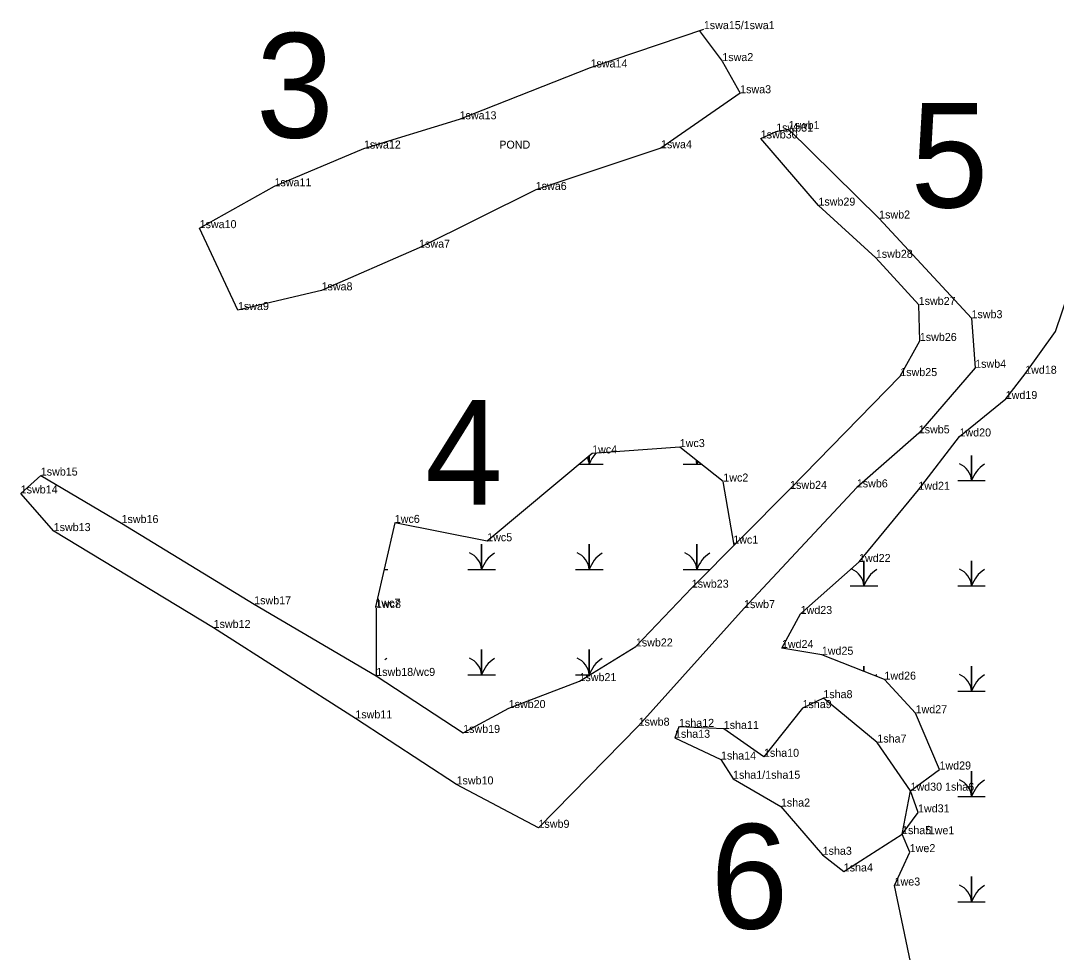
# Model space of a CAD drawing. Extents: x 2072529 to 2268796, y 436423 to 470397.
# Drawn here: x 2075517 to 2076164, y 466904 to 467486 of the extents above; entities that cross this region are included whole.
import ezdxf

# ---------------------------------------------------------------- set-up
doc = ezdxf.new("R2010")
doc.units = 0
for name, color, linetype in [('Default', 7, 'Continuous'), ('Exist Environmental Wetland Boundary', 7, 'Continuous'), ('Exist Environmental Wetland Boundary Cogo Comment', 7, 'Continuous'), ('Exist Environmental Wetland Boundary Cogo Point CELL', 7, 'Continuous'), ('Exist Hydro Jurisdictional Stream or Body of Water NEU Mitigable', 7, 'Continuous'), ('Exist Hydro Jurisdictional Stream or Body of Water NEU Mitigable Cogo Comment', 7, 'Continuous'), ('Exist Hydro Swamp or Marsh', 7, 'Continuous')]:
    doc.layers.add(name, color=color, linetype=linetype)

msp = doc.modelspace()

# ---------------------------------------------------------------- linework, layer by layer
at = {"layer": 'Exist Environmental Wetland Boundary'}
for points in [[(2076077.38, 466875.89), (2076062.92, 466945.41), (2076072.38, 466966.27), (2076067.59, 466977.5), (2076077.56, 466991.11), (2076072.88, 467004.65), (2076090.97, 467017.9), (2076076.04, 467053.05), (2076056.58, 467074.03), (2076017.46, 467089.59), (2075992.51, 467093.79), (2076004.21, 467115.06), (2076040.7, 467147.55), (2076077.8, 467192.67), (2076103.48, 467225.98), (2076132.37, 467249.38), (2076144.51, 467265.15), (2076163.46, 467291.5), (2076171.77, 467316.2)], [(2075962.67, 467158.09), (2075955.92, 467197.81), (2075928.72, 467219.35), (2075873.98, 467215.36), (2075808.39, 467160.51), (2075750.66, 467171.96), (2075738.55, 467119.55), (2075738.95, 467118.77), (2075739.09, 467076.38)]]:
    msp.add_lwpolyline(points, dxfattribs=at)
at = {"layer": 'Exist Environmental Wetland Boundary Cogo Point CELL'}
for p, q in [((2075940.84, 467479.63), (2075940.84, 467479.63)), ((2075955.3, 467460.49), (2075955.3, 467460.49)), ((2075872.96, 467456.52), (2075872.96, 467456.52)), ((2075966.43, 467440.41), (2075966.43, 467440.41)), ((2075791.16, 467424.12), (2075791.16, 467424.12)), ((2075988.96, 467416.48), (2075988.96, 467416.48)), ((2075996.67, 467418), (2075996.67, 467418)), ((2075731.38, 467405.86), (2075731.38, 467405.86)), ((2075916.96, 467406.06), (2075916.96, 467406.06)), ((2075979.3, 467412.16), (2075979.3, 467412.16)), ((2075675.51, 467382.29), (2075675.51, 467382.29)), ((2075838.72, 467379.99), (2075838.72, 467379.99)), ((2076015.34, 467370.21), (2076015.34, 467370.21)), ((2076053.26, 467362.14), (2076053.26, 467362.14)), ((2075628.73, 467356.12), (2075628.73, 467356.12)), ((2075765.83, 467343.91), (2075765.83, 467343.91)), ((2076051.22, 467337.58), (2076051.22, 467337.58)), ((2075704.91, 467317.24), (2075704.91, 467317.24)), ((2075652.7, 467304.94), (2075652.7, 467304.94)), ((2076077.99, 467308.14), (2076077.99, 467308.14)), ((2076110.97, 467299.87), (2076110.97, 467299.87)), ((2076163.46, 467291.5), (2076163.46, 467291.5)), ((2076078.69, 467285.64), (2076078.69, 467285.64)), ((2076066.47, 467263.7), (2076066.47, 467263.7)), ((2076113.26, 467268.89), (2076113.26, 467268.89)), ((2076144.51, 467265.15), (2076144.51, 467265.15)), ((2076132.37, 467249.38), (2076132.37, 467249.38)), ((2076078.01, 467227.93), (2076078.01, 467227.93)), ((2076103.48, 467225.98), (2076103.48, 467225.98)), ((2075928.72, 467219.35), (2075928.72, 467219.35)), ((2075873.98, 467215.36), (2075873.98, 467215.36)), ((2075529.5, 467201.53), (2075529.5, 467201.53)), ((2075955.92, 467197.81), (2075955.92, 467197.81)), ((2075997.64, 467193.23), (2075997.64, 467193.23)), ((2076039.32, 467194.15), (2076039.32, 467194.15)), ((2076077.8, 467192.67), (2076077.8, 467192.67)), ((2075516.96, 467190.37), (2075516.96, 467190.37)), ((2075537.57, 467166.85), (2075537.57, 467166.85)), ((2075579.96, 467171.88), (2075579.96, 467171.88)), ((2075750.66, 467171.96), (2075750.66, 467171.96)), ((2075808.39, 467160.51), (2075808.39, 467160.51)), ((2075962.51, 467159.01), (2075962.51, 467159.01)), ((2076040.7, 467147.55), (2076040.7, 467147.55)), ((2075936.2, 467131.49), (2075936.2, 467131.49)), ((2075662.83, 467121.1), (2075662.83, 467121.1)), ((2075738.55, 467119.55), (2075738.55, 467119.55)), ((2075738.95, 467118.77), (2075738.95, 467118.77)), ((2075968.87, 467118.73), (2075968.87, 467118.73)), ((2076004.21, 467115.06), (2076004.21, 467115.06)), ((2075637.5, 467106.33), (2075637.5, 467106.33)), ((2075901.28, 467094.78), (2075901.28, 467094.78)), ((2075992.51, 467093.79), (2075992.51, 467093.79)), ((2076017.46, 467089.59), (2076017.46, 467089.59)), ((2075739.09, 467076.38), (2075739.09, 467076.38)), ((2075739.09, 467076.38), (2075739.09, 467076.38)), ((2075866.06, 467073.12), (2075866.06, 467073.12)), ((2076056.58, 467074.03), (2076056.58, 467074.03)), ((2076018.41, 467062.48), (2076018.41, 467062.48)), ((2075821.82, 467056.29), (2075821.82, 467056.29)), ((2076005.39, 467056.26), (2076005.39, 467056.26)), ((2076076.04, 467053.05), (2076076.04, 467053.05)), ((2075726.03, 467049.84), (2075726.03, 467049.84)), ((2075903, 467045.26), (2075903, 467045.26)), ((2075928.23, 467044.54), (2075928.23, 467044.54)), ((2075793.39, 467040.79), (2075793.39, 467040.79)), ((2075925.72, 467037.71), (2075925.72, 467037.71)), ((2075956.19, 467043.22), (2075956.19, 467043.22)), ((2076052.14, 467034.76), (2076052.14, 467034.76)), ((2075954.45, 467024.12), (2075954.45, 467024.12)), ((2075981.3, 467025.83), (2075981.3, 467025.83)), ((2076090.97, 467017.9), (2076090.97, 467017.9)), ((2075962, 467012.12), (2075962, 467012.12)), ((2075789.27, 467008.59), (2075789.27, 467008.59)), ((2075789.27, 467008.59), (2075789.27, 467008.59)), ((2076072.65, 467004.96), (2076072.65, 467004.96)), ((2076072.88, 467004.65), (2076072.88, 467004.65)), ((2075991.89, 466994.75), (2075991.89, 466994.75)), ((2076077.56, 466991.11), (2076077.56, 466991.11)), ((2075840.46, 466981.47), (2075840.46, 466981.47)), ((2076067.59, 466977.5), (2076067.59, 466977.5)), ((2076067.75, 466977.44), (2076067.75, 466977.44)), ((2076072.38, 466966.27), (2076072.38, 466966.27)), ((2076017.97, 466964.61), (2076017.97, 466964.61)), ((2076031.15, 466954.21), (2076031.15, 466954.21)), ((2076062.92, 466945.41), (2076062.92, 466945.41))]:
    msp.add_line(p, q, dxfattribs=at)
at = {"layer": 'Exist Hydro Jurisdictional Stream or Body of Water NEU Mitigable'}
for points in [[(2075704.91, 467317.24), (2075652.7, 467304.94), (2075628.73, 467356.12), (2075675.51, 467382.29), (2075731.38, 467405.86), (2075791.16, 467424.12), (2075872.96, 467456.52), (2075943.75, 467480.46)], [(2075940.84, 467479.63), (2075955.3, 467460.49), (2075966.43, 467440.41), (2075916.96, 467406.06), (2075838.72, 467379.99), (2075765.83, 467343.91), (2075704.91, 467317.24)], [(2075793.46, 467040.83), (2075821.82, 467056.29), (2075866.06, 467073.12), (2075901.28, 467094.78), (2075936.2, 467131.49), (2075997.64, 467193.23), (2076066.47, 467263.7), (2076078.69, 467285.64), (2076077.99, 467308.14), (2076051.22, 467337.58), (2076015.34, 467370.21), (2075979.3, 467412.16), (2075988.96, 467416.48), (2075996.67, 467418), (2076053.26, 467362.14), (2076110.97, 467299.87), (2076113.26, 467268.89), (2076078.01, 467227.93), (2076039.32, 467194.15), (2075968.87, 467118.73), (2075903, 467045.26), (2075840.46, 466981.47), (2075789.27, 467008.59), (2075789.28, 467008.62)], [(2075789.27, 467008.59), (2075726.03, 467049.84), (2075637.5, 467106.33), (2075537.57, 467166.85), (2075516.96, 467190.37), (2075529.5, 467201.53), (2075579.96, 467171.88), (2075662.83, 467121.1), (2075739.09, 467076.38), (2075793.39, 467040.79)]]:
    msp.add_lwpolyline(points, dxfattribs=at)
msp.add_lwpolyline([(2075962, 467012.12), (2075991.89, 466994.75), (2076017.97, 466964.61), (2076031.15, 466954.21), (2076067.59, 466977.5), (2076072.88, 467004.65), (2076052.14, 467034.76), (2076018.41, 467062.48), (2076005.39, 467056.26), (2075981.3, 467025.83), (2075956.19, 467043.22), (2075928.23, 467044.54), (2075925.72, 467037.71), (2075954.45, 467024.12)], close=True, dxfattribs=at)
at = {"layer": 'Exist Hydro Swamp or Marsh'}
for points in [[(2075865.89, 467208.6), (2075872.15, 467208.6), (2075872.15, 467213.84)], [(2075872.15, 467213.84), (2075872.15, 467208.6), (2075880.75, 467208.6)], [(2076102.41, 467198.37), (2076111.01, 467198.37), (2076111.01, 467214.16), (2076111.01, 467198.37), (2076119.61, 467198.37)], [(2075930.8, 467208.6), (2075939.4, 467208.6), (2075939.4, 467210.89)], [(2075939.4, 467210.89), (2075939.4, 467208.6), (2075942.3, 467208.6)], [(2075796.3, 467142.8), (2075804.9, 467142.8), (2075804.9, 467158.58), (2075804.9, 467142.8), (2075813.5, 467142.8)], [(2075863.55, 467142.8), (2075872.15, 467142.8), (2075872.15, 467158.58), (2075872.15, 467142.8), (2075880.75, 467142.8)], [(2075930.8, 467142.8), (2075939.4, 467142.8), (2075939.4, 467158.58), (2075939.4, 467142.8), (2075947.45, 467142.8)], [(2076035.16, 467132.57), (2076043.76, 467132.57), (2076043.76, 467148.36), (2076043.76, 467132.57), (2076052.36, 467132.57)], [(2076102.41, 467132.57), (2076111.01, 467132.57), (2076111.01, 467148.36), (2076111.01, 467132.57), (2076119.61, 467132.57)], [(2075743.93, 467142.8), (2075746.25, 467142.8)], [(2075796.3, 467077), (2075804.9, 467077), (2075804.9, 467092.78), (2075804.9, 467077), (2075813.5, 467077)], [(2075863.55, 467077), (2075872.15, 467077), (2075872.15, 467092.78), (2075872.15, 467077), (2075872.37, 467077)], [(2076043.76, 467079.13), (2076043.76, 467082.56), (2076043.76, 467079.13)], [(2076102.41, 467066.77), (2076111.01, 467066.77), (2076111.01, 467082.56), (2076111.01, 467066.77), (2076119.61, 467066.77)], [(2076102.41, 467000.97), (2076111.01, 467000.97), (2076111.01, 467016.76), (2076111.01, 467000.97), (2076119.61, 467000.97)], [(2076102.41, 466935.17), (2076111.01, 466935.17), (2076111.01, 466950.96), (2076111.01, 466935.17), (2076119.61, 466935.17)]]:
    msp.add_lwpolyline(points, dxfattribs=at)
for centre, radius, start, end in [((2075859.89, 467207.71), 12.3, 4.14034, 24.98693), ((2075890.4, 467202.54), 19.22, 137.47916, 161.62219), ((2075927.14, 467207.71), 12.3, 4.14034, 16.90239), ((2075957.65, 467202.54), 19.22, 156.01355, 161.62219), ((2076098.75, 467197.49), 12.3, 4.14034, 67.53497), ((2076129.26, 467192.31), 19.22, 122.12745, 161.62219), ((2075792.64, 467141.91), 12.3, 4.14034, 67.53497), ((2075823.15, 467136.74), 19.22, 122.12745, 161.62219), ((2075859.89, 467141.91), 12.3, 4.14034, 67.53497), ((2075890.4, 467136.74), 19.22, 122.12745, 161.62219), ((2075927.14, 467141.91), 12.3, 4.14034, 67.53497), ((2075957.65, 467136.74), 19.22, 122.12745, 161.62219), ((2076031.5, 467131.69), 12.3, 4.14034, 67.53497), ((2076062.01, 467126.51), 19.22, 122.12745, 161.62219), ((2076098.75, 467131.69), 12.3, 4.14034, 67.53497), ((2076129.26, 467126.51), 19.22, 122.12745, 161.62219), ((2075755.9, 467070.94), 19.22, 122.12745, 126.84294), ((2075792.64, 467076.11), 12.3, 4.14034, 67.53497), ((2075823.15, 467070.94), 19.22, 122.12745, 161.62219), ((2075859.89, 467076.11), 12.3, 4.14034, 67.53497), ((2075890.4, 467070.94), 19.22, 122.12745, 161.62219), ((2076062.01, 467060.71), 19.22, 122.12745, 125.67396), ((2076098.75, 467065.89), 12.3, 4.14034, 67.53497), ((2076129.26, 467060.71), 19.22, 122.12745, 161.62219), ((2076098.75, 467000.09), 12.3, 4.14034, 67.53497), ((2076129.26, 466994.91), 19.22, 122.12745, 161.62219), ((2076098.75, 466934.29), 12.3, 4.14034, 67.53497), ((2076129.26, 466929.11), 19.22, 122.12745, 161.62219)]:
    msp.add_arc(centre, radius, start, end, dxfattribs=at)

# ---------------------------------------------------------------- texts
at = {"layer": 'Default'}
for s, p in [('3', (2075663.96, 467412.68)), ('5', (2076072.88, 467369.04)), ('4', (2075769.56, 467183.34)), ('6', (2075947.92, 466918.5))]:
    msp.add_text(s, height=65.34, dxfattribs=at).set_placement(p)
at = {"layer": 'Exist Environmental Wetland Boundary Cogo Comment'}
for s, p in [('1wd18', (2076144.51, 467265.15)), ('1wd19', (2076132.37, 467249.38)), ('1wd20', (2076103.48, 467225.98)), ('1wc4', (2075873.98, 467215.36)), ('1wc3', (2075928.72, 467219.35)), ('1wc2', (2075955.92, 467197.81)), ('1wd21', (2076077.8, 467192.67)), ('1wc6', (2075750.66, 467171.96)), ('1wc5', (2075808.39, 467160.51)), ('1wc1', (2075962.1, 467159.01)), ('1wd22', (2076040.7, 467147.55)), ('1wc7', (2075738.55, 467119.55)), ('1wc8', (2075738.95, 467118.77)), ('1wd23', (2076004.21, 467115.06)), ('1wd24', (2075992.51, 467093.79)), ('1wd25', (2076017.46, 467089.59)), ('1swb18/wc9', (2075739.09, 467076.38)), ('1wd26', (2076056.58, 467074.03)), ('1wd27', (2076076.04, 467053.05)), ('1wd29', (2076090.97, 467017.9)), ('1wd30 1sha6', (2076072.88, 467004.65)), ('1wd31', (2076077.56, 466991.11)), ('1sha5', (2076067.59, 466977.5)), ('/1we1', (2076082.4, 466977.44)), ('1we2', (2076072.38, 466966.27)), ('1we3', (2076062.92, 466945.41))]:
    msp.add_text(s, height=5, dxfattribs=at).set_placement(p)
at = {"layer": 'Exist Hydro Jurisdictional Stream or Body of Water NEU Mitigable Cogo Comment'}
for s, p in [('1swa15/1swa1', (2075943.75, 467480.46)), ('1swa2', (2075955.3, 467460.49)), ('1swa14', (2075872.96, 467456.52)), ('1swa3', (2075966.43, 467440.41)), ('1swa13', (2075791.16, 467424.12)), ('1swb31', (2075988.96, 467416.48)), ('1swb1', (2075996.67, 467418)), ('1swb30', (2075979.3, 467412.16)), ('1swa12', (2075731.38, 467405.86)), ('POND', (2075815.96, 467405.8)), ('1swa4', (2075916.96, 467406.06)), ('1swa11', (2075675.51, 467382.29)), ('1swa6', (2075838.72, 467379.99)), ('1swb29', (2076015.34, 467370.21)), ('1swb2', (2076053.26, 467362.14)), ('1swa10', (2075628.73, 467356.12)), ('1swa7', (2075765.83, 467343.91)), ('1swb28', (2076051.22, 467337.58)), ('1swa8', (2075704.91, 467317.24)), ('1swa9', (2075652.7, 467304.94)), ('1swb27', (2076077.99, 467308.14)), ('1swb3', (2076110.97, 467299.87)), ('1swb26', (2076078.69, 467285.64)), ('1swb4', (2076113.26, 467268.89)), ('1swb25', (2076066.47, 467263.7)), ('1swb5', (2076078.01, 467227.93)), ('1swb15', (2075529.5, 467201.53)), ('1swb6', (2076039.32, 467194.15)), ('1swb14', (2075516.96, 467190.37)), ('1swb24', (2075997.64, 467193.23)), ('1swb16', (2075579.96, 467171.88)), ('1swb13', (2075537.57, 467166.85)), ('1swb23', (2075936.2, 467131.49)), ('1swb17', (2075662.83, 467121.1)), ('1swb7', (2075968.87, 467118.73)), ('1swb12', (2075637.5, 467106.33)), ('1swb22', (2075901.28, 467094.78)), ('1swb18', (2075739.09, 467076.38)), ('1swb21', (2075866.06, 467073.12)), ('1sha8', (2076018.41, 467062.48)), ('1swb20', (2075821.82, 467056.29)), ('1sha9', (2076005.39, 467056.26)), ('1swb11', (2075726.03, 467049.84)), ('1swb8', (2075903, 467045.26)), ('1swb19', (2075793.39, 467040.79)), ('1sha12', (2075928.23, 467044.54)), ('1sha11', (2075956.19, 467043.22)), ('1sha13', (2075925.72, 467037.71)), ('1sha7', (2076052.14, 467034.76)), ('1sha10', (2075981.3, 467025.83)), ('1sha14', (2075954.45, 467024.12)), ('1swb10', (2075789.27, 467008.59)), ('1sha1/1sha15', (2075962, 467012.12)), ('1sha2', (2075991.89, 466994.75)), ('1swb9', (2075840.46, 466981.47)), ('1sha3', (2076017.97, 466964.61)), ('1sha4', (2076031.15, 466954.21))]:
    msp.add_text(s, height=5, dxfattribs=at).set_placement(p)

doc.saveas('drawing.dxf')
